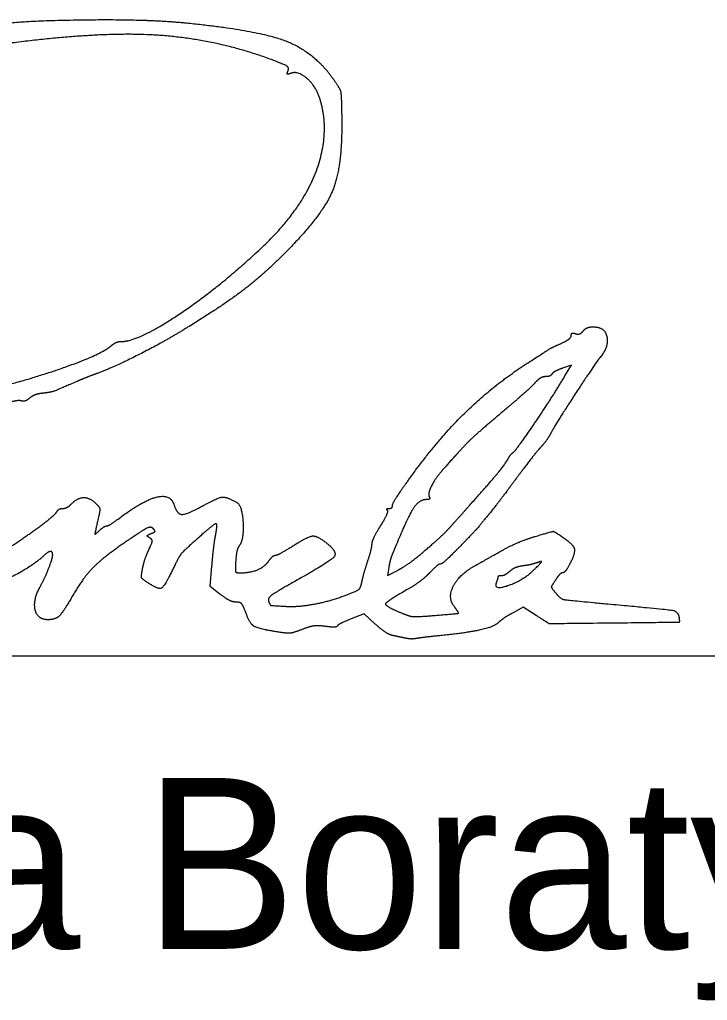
# Model space of a CAD drawing. Extents: x 0 to 34, y 0 to 22.
# Drawn here: x 25.113 to 25.676, y 5.501 to 6.305 of the extents above; entities that cross this region are included whole.
import ezdxf

# ---------------------------------------------------------------- set-up
doc = ezdxf.new("R2010")
doc.units = 0
doc.layers.add('SH_Data', color=7, linetype='Continuous')
doc.layers.add('SH_Text', color=7, linetype='Continuous')

msp = doc.modelspace()

# ---------------------------------------------------------------- linework, layer by layer
at = {"layer": 'SH_Data'}
msp.add_line((24.52788, 5.78372), (28.02788, 5.78372), dxfattribs=at)
at = {"layer": 'SH_Text'}
for points in [[(25.55969, 6.01319), (25.56508, 6.02211), (25.55773, 6.01955)], [(25.27731, 5.8342), (25.26899, 5.84055), (25.27045, 5.8576)], [(25.41532, 5.85619), (25.4143, 5.84973), (25.42294, 5.85416)], [(25.53614, 5.81687), (25.5255, 5.82367), (25.51712, 5.81917)], [(25.40428, 5.80987), (25.39511, 5.81816), (25.38454, 5.81407)]]:
    msp.add_lwpolyline(points, dxfattribs=at)
for points in [[(25.08978, 6.29958), (25.09657, 6.30378), (25.21358, 6.30607), (25.24798, 6.30268)], [(25.24798, 6.30268), (25.30724, 6.29685), (25.35476, 6.27856), (25.37056, 6.25551)], [(25.32046, 6.27195), (25.26992, 6.29094), (25.16194, 6.29493), (25.07158, 6.28115)], [(25.33279, 6.2633), (25.33376, 6.26583), (25.33031, 6.26824), (25.32046, 6.27195)], [(25.3352, 6.26124), (25.33259, 6.26024), (25.33186, 6.26087), (25.33279, 6.2633)], [(25.35855, 6.24133), (25.35533, 6.25109), (25.34087, 6.26342), (25.3352, 6.26124)], [(25.37056, 6.25551), (25.37552, 6.24826), (25.37644, 6.24393), (25.37677, 6.22606)], [(25.31306, 6.12014), (25.34402, 6.14955), (25.36787, 6.21309), (25.35855, 6.24133)], [(25.37677, 6.22606), (25.37752, 6.18529), (25.36142, 6.14559), (25.332, 6.1157)], [(25.19636, 6.04146), (25.21047, 6.04146), (25.27855, 6.08736), (25.31306, 6.12014)], [(25.332, 6.1157), (25.31341, 6.0968), (25.28101, 6.07189), (25.25051, 6.05306)], [(25.25051, 6.05306), (25.23134, 6.04121), (25.19009, 6.02022), (25.17598, 6.01513)], [(25.5745, 6.05), (25.57608, 6.0519), (25.57976, 6.05346), (25.58269, 6.05346)], [(25.58269, 6.05346), (25.59215, 6.05346), (25.59585, 6.03741), (25.58846, 6.02844)], [(25.55698, 6.0401), (25.56127, 6.04203), (25.56478, 6.04486), (25.56478, 6.04639)], [(25.56478, 6.04639), (25.56478, 6.04792), (25.56632, 6.04858), (25.5682, 6.04786)], [(25.5682, 6.04786), (25.57009, 6.04713), (25.57292, 6.0481), (25.5745, 6.05)], [(25.07638, 5.99953), (25.11331, 6.00772), (25.17959, 6.03061), (25.18817, 6.03814)], [(25.18817, 6.03814), (25.19025, 6.03996), (25.19394, 6.04146), (25.19636, 6.04146)], [(25.528, 6.02307), (25.54695, 6.03533), (25.5488, 6.03641), (25.55698, 6.0401)], [(25.58846, 6.02844), (25.58432, 6.02341), (25.55148, 5.97297), (25.54832, 5.96678)], [(25.43338, 5.93055), (25.45564, 5.96136), (25.50067, 6.00538), (25.528, 6.02307)], [(25.17598, 6.01513), (25.17136, 6.01346), (25.16432, 6.01067), (25.16034, 6.00893)], [(25.5169, 5.95026), (25.51971, 5.95221), (25.54793, 5.99371), (25.55969, 6.01319)], [(25.54371, 6.01266), (25.54152, 6.01266), (25.53754, 6.01023), (25.53486, 6.00726)], [(25.54903, 6.01482), (25.5483, 6.01363), (25.5459, 6.01266), (25.54371, 6.01266)], [(25.55773, 6.01955), (25.55368, 6.01814), (25.54977, 6.01601), (25.54903, 6.01482)], [(25.16034, 6.00893), (25.14329, 6.00148), (25.13839, 5.99978), (25.13176, 5.99904)], [(25.53486, 6.00726), (25.53217, 6.00429), (25.51972, 5.99322), (25.50718, 5.98267)], [(25.13176, 5.99904), (25.12791, 5.9986), (25.12305, 5.99677), (25.12096, 5.99497)], [(25.11417, 5.99278), (25.11251, 5.99338), (25.10441, 5.9917), (25.09617, 5.98905)], [(25.12096, 5.99497), (25.11888, 5.99316), (25.11582, 5.99218), (25.11417, 5.99278)], [(25.50718, 5.98267), (25.48756, 5.96616), (25.47587, 5.95476), (25.45918, 5.93588)], [(25.54832, 5.96678), (25.54656, 5.96333), (25.54267, 5.95788), (25.53969, 5.95465)], [(25.51298, 5.94512), (25.51418, 5.94728), (25.51595, 5.9496), (25.5169, 5.95026)], [(25.53969, 5.95465), (25.5367, 5.95143), (25.5278, 5.94008), (25.5199, 5.92944)], [(25.48168, 5.9073), (25.49702, 5.92442), (25.51056, 5.94078), (25.51298, 5.94512)], [(25.45918, 5.93588), (25.45334, 5.92927), (25.44705, 5.91641), (25.44851, 5.91405)], [(25.41838, 5.90723), (25.41838, 5.90864), (25.42513, 5.91914), (25.43338, 5.93055)], [(25.5199, 5.92944), (25.51201, 5.91879), (25.50434, 5.90859), (25.50287, 5.90677)], [(25.14833, 5.90466), (25.15015, 5.90466), (25.15339, 5.90641), (25.15554, 5.90856)], [(25.15554, 5.90856), (25.16051, 5.91353), (25.17049, 5.91357), (25.17542, 5.90865)], [(25.17542, 5.90865), (25.17859, 5.90547), (25.17881, 5.903), (25.17672, 5.89386)], [(25.19354, 5.89598), (25.21379, 5.91116), (25.2365, 5.91676), (25.2395, 5.90732)], [(25.26328, 5.90695), (25.27523, 5.91356), (25.28247, 5.91428), (25.29069, 5.90968)], [(25.29069, 5.90968), (25.29505, 5.90724), (25.29674, 5.87923), (25.29285, 5.87405)], [(25.44624, 5.91186), (25.43992, 5.91186), (25.43038, 5.89668), (25.41832, 5.86746)], [(25.44851, 5.91405), (25.44926, 5.91284), (25.44823, 5.91186), (25.44624, 5.91186)], [(25.10038, 5.86978), (25.11897, 5.88215), (25.14137, 5.89883), (25.1431, 5.90159)], [(25.1431, 5.90159), (25.14415, 5.90328), (25.14651, 5.90466), (25.14833, 5.90466)], [(25.2395, 5.90732), (25.2419, 5.89973), (25.25, 5.89961), (25.26328, 5.90695)], [(25.40861, 5.89036), (25.41248, 5.89665), (25.415, 5.90244), (25.41421, 5.90322)], [(25.41421, 5.90322), (25.41343, 5.90401), (25.41404, 5.90466), (25.41558, 5.90466)], [(25.41558, 5.90466), (25.41712, 5.90466), (25.41838, 5.90581), (25.41838, 5.90723)], [(25.46608, 5.88983), (25.46922, 5.89336), (25.47624, 5.90123), (25.48168, 5.9073)], [(25.50287, 5.90677), (25.48959, 5.89035), (25.48505, 5.88519), (25.47316, 5.87301)], [(25.17672, 5.89386), (25.17437, 5.8836), (25.17447, 5.88312), (25.17828, 5.88657)], [(25.18413, 5.89026), (25.1851, 5.89026), (25.18934, 5.89283), (25.19354, 5.89598)], [(25.27341, 5.88246), (25.27524, 5.8919), (25.27263, 5.89233), (25.26333, 5.88413)], [(25.17828, 5.88657), (25.18052, 5.8886), (25.18316, 5.89026), (25.18413, 5.89026)], [(25.22222, 5.88817), (25.22041, 5.88998), (25.21451, 5.88723), (25.20202, 5.87873)], [(25.21936, 5.88055), (25.21716, 5.88191), (25.21748, 5.88281), (25.22058, 5.884)], [(25.22058, 5.884), (25.22356, 5.88514), (25.22404, 5.88636), (25.22222, 5.88817)], [(25.26333, 5.88413), (25.24741, 5.87008), (25.24369, 5.86567), (25.23817, 5.85433)], [(25.40159, 5.87559), (25.40158, 5.87743), (25.40475, 5.88407), (25.40861, 5.89036)], [(25.44598, 5.87099), (25.4539, 5.87781), (25.46295, 5.88629), (25.46608, 5.88983)], [(25.53527, 5.88169), (25.54933, 5.8859), (25.55051, 5.88593), (25.55638, 5.88208)], [(25.20202, 5.87873), (25.18227, 5.86529), (25.16509, 5.84825), (25.15676, 5.83386)], [(25.21867, 5.87068), (25.22154, 5.87696), (25.22169, 5.87911), (25.21936, 5.88055)], [(25.27045, 5.8576), (25.27125, 5.86698), (25.27258, 5.87817), (25.27341, 5.88246)], [(25.36419, 5.87643), (25.37387, 5.86882), (25.36703, 5.8609), (25.33544, 5.84317)], [(25.33597, 5.87346), (25.34893, 5.88168), (25.35651, 5.88248), (25.36419, 5.87643)], [(25.39808, 5.86146), (25.40002, 5.8674), (25.4016, 5.87376), (25.40159, 5.87559)], [(25.50598, 5.869), (25.5139, 5.87352), (25.52708, 5.87923), (25.53527, 5.88169)], [(25.55638, 5.88208), (25.566, 5.87578), (25.5684, 5.86838), (25.56375, 5.85939)], [(25.13998, 5.86655), (25.13998, 5.86961), (25.13602, 5.86913), (25.13235, 5.86562)], [(25.21359, 5.85507), (25.21436, 5.85924), (25.21665, 5.86627), (25.21867, 5.87068)], [(25.29285, 5.87405), (25.2916, 5.8724), (25.29029, 5.86673), (25.28993, 5.86145)], [(25.32243, 5.86626), (25.32363, 5.86626), (25.32972, 5.8695), (25.33597, 5.87346)], [(25.41832, 5.86746), (25.41723, 5.86482), (25.41588, 5.85975), (25.41532, 5.85619)], [(25.42294, 5.85416), (25.42769, 5.8566), (25.43806, 5.86417), (25.44598, 5.87099)], [(25.47316, 5.87301), (25.46567, 5.86534), (25.45864, 5.85906), (25.45755, 5.85906)], [(25.48642, 5.85799), (25.48926, 5.85953), (25.49806, 5.86449), (25.50598, 5.869)], [(25.13235, 5.86562), (25.12279, 5.85647), (25.08404, 5.83768), (25.06558, 5.83325)], [(25.1294, 5.83986), (25.13353, 5.84753), (25.13998, 5.86381), (25.13998, 5.86655)], [(25.28993, 5.86145), (25.28942, 5.85387), (25.29011, 5.85186), (25.29325, 5.85186)], [(25.29325, 5.85186), (25.30156, 5.85186), (25.31356, 5.8567), (25.31684, 5.86138)], [(25.31684, 5.86138), (25.31872, 5.86406), (25.32123, 5.86626), (25.32243, 5.86626)], [(25.39331, 5.8444), (25.39399, 5.84784), (25.39614, 5.85552), (25.39808, 5.86146)], [(25.53718, 5.86031), (25.53454, 5.85932), (25.52922, 5.85809), (25.52537, 5.85758)], [(25.53478, 5.85478), (25.54027, 5.86037), (25.54084, 5.86168), (25.53718, 5.86031)], [(25.56375, 5.85939), (25.56161, 5.85525), (25.55893, 5.85186), (25.55779, 5.85186)], [(25.21819, 5.84354), (25.21321, 5.8468), (25.21242, 5.84878), (25.21359, 5.85507)], [(25.23817, 5.85433), (25.23151, 5.84061), (25.22665, 5.838), (25.21819, 5.84354)], [(25.449, 5.8521), (25.44539, 5.84828), (25.43729, 5.84216), (25.43101, 5.83851)], [(25.45755, 5.85906), (25.45646, 5.85906), (25.45261, 5.85593), (25.449, 5.8521)], [(25.46936, 5.8236), (25.4633, 5.83102), (25.47309, 5.85077), (25.48642, 5.85799)], [(25.50335, 5.84371), (25.50084, 5.83719), (25.52631, 5.84615), (25.53478, 5.85478)], [(25.51438, 5.85306), (25.51219, 5.85108), (25.50914, 5.84946), (25.50759, 5.84946)], [(25.52537, 5.85758), (25.52151, 5.85707), (25.51657, 5.85504), (25.51438, 5.85306)], [(25.55779, 5.85186), (25.55666, 5.85186), (25.55402, 5.84924), (25.55192, 5.84604)], [(25.38062, 5.83375), (25.38942, 5.83713), (25.39235, 5.83959), (25.39331, 5.8444)], [(25.50478, 5.84845), (25.50478, 5.8479), (25.50413, 5.84577), (25.50335, 5.84371)], [(25.50759, 5.84946), (25.50605, 5.84946), (25.50478, 5.84901), (25.50478, 5.84845)], [(25.55192, 5.84604), (25.54842, 5.84069), (25.54844, 5.83982), (25.55226, 5.8351)], [(25.13612, 5.81346), (25.12773, 5.81346), (25.12371, 5.82926), (25.1294, 5.83986)], [(25.33544, 5.84317), (25.32221, 5.83574), (25.316, 5.83093), (25.31683, 5.82874)], [(25.43101, 5.83851), (25.41307, 5.82809), (25.41204, 5.82481), (25.42498, 5.81927)], [(25.15676, 5.83386), (25.1486, 5.81975), (25.14223, 5.81346), (25.13612, 5.81346)], [(25.29032, 5.82786), (25.28774, 5.82786), (25.28189, 5.83071), (25.27731, 5.8342)], [(25.29784, 5.82006), (25.29597, 5.82523), (25.29344, 5.82786), (25.29032, 5.82786)], [(25.31683, 5.82874), (25.31814, 5.82533), (25.31885, 5.82511), (25.33078, 5.82442)], [(25.33078, 5.82442), (25.34131, 5.82381), (25.36745, 5.8287), (25.38062, 5.83375)], [(25.55226, 5.8351), (25.55593, 5.83058), (25.5609, 5.82956), (25.5948, 5.82643)], [(25.3232, 5.80354), (25.30818, 5.80595), (25.30134, 5.8104), (25.29784, 5.82006)], [(25.42498, 5.81927), (25.43181, 5.81634), (25.43827, 5.81576), (25.45178, 5.81684)], [(25.45178, 5.81684), (25.47131, 5.8184), (25.47306, 5.81908), (25.46936, 5.8236)], [(25.51712, 5.81917), (25.51251, 5.81669), (25.50723, 5.81316), (25.5054, 5.81133)], [(25.5948, 5.82643), (25.64387, 5.82189), (25.65214, 5.82035), (25.65307, 5.81556)], [(25.38454, 5.81407), (25.37873, 5.81182), (25.37366, 5.80925), (25.37326, 5.80836)], [(25.5054, 5.81133), (25.50166, 5.8076), (25.48019, 5.80273), (25.45678, 5.80032)], [(25.58278, 5.81045), (25.54705, 5.81007), (25.5467, 5.81012), (25.53614, 5.81687)], [(25.65307, 5.81556), (25.65388, 5.81133), (25.65192, 5.81119), (25.58278, 5.81045)], [(25.34431, 5.80547), (25.33733, 5.80268), (25.33176, 5.80217), (25.3232, 5.80354)], [(25.36317, 5.808), (25.35742, 5.80877), (25.35012, 5.80779), (25.34431, 5.80547)], [(25.37326, 5.80836), (25.37287, 5.80747), (25.36832, 5.80731), (25.36317, 5.808)], [(25.41892, 5.80041), (25.41592, 5.80105), (25.40933, 5.80531), (25.40428, 5.80987)], [(25.42918, 5.79826), (25.42654, 5.7988), (25.42192, 5.79977), (25.41892, 5.80041)], [(25.43758, 5.79799), (25.4356, 5.79759), (25.43182, 5.79771), (25.42918, 5.79826)], [(25.45678, 5.80032), (25.4482, 5.79944), (25.43956, 5.79839), (25.43758, 5.79799)]]:
    msp.add_open_spline(points, degree=2, dxfattribs=at)

# ---------------------------------------------------------------- texts
msp.add_text('Pamela Boratyn', height=0.1399997, dxfattribs=at).set_placement((24.52788, 5.54372))

doc.saveas('drawing.dxf')
